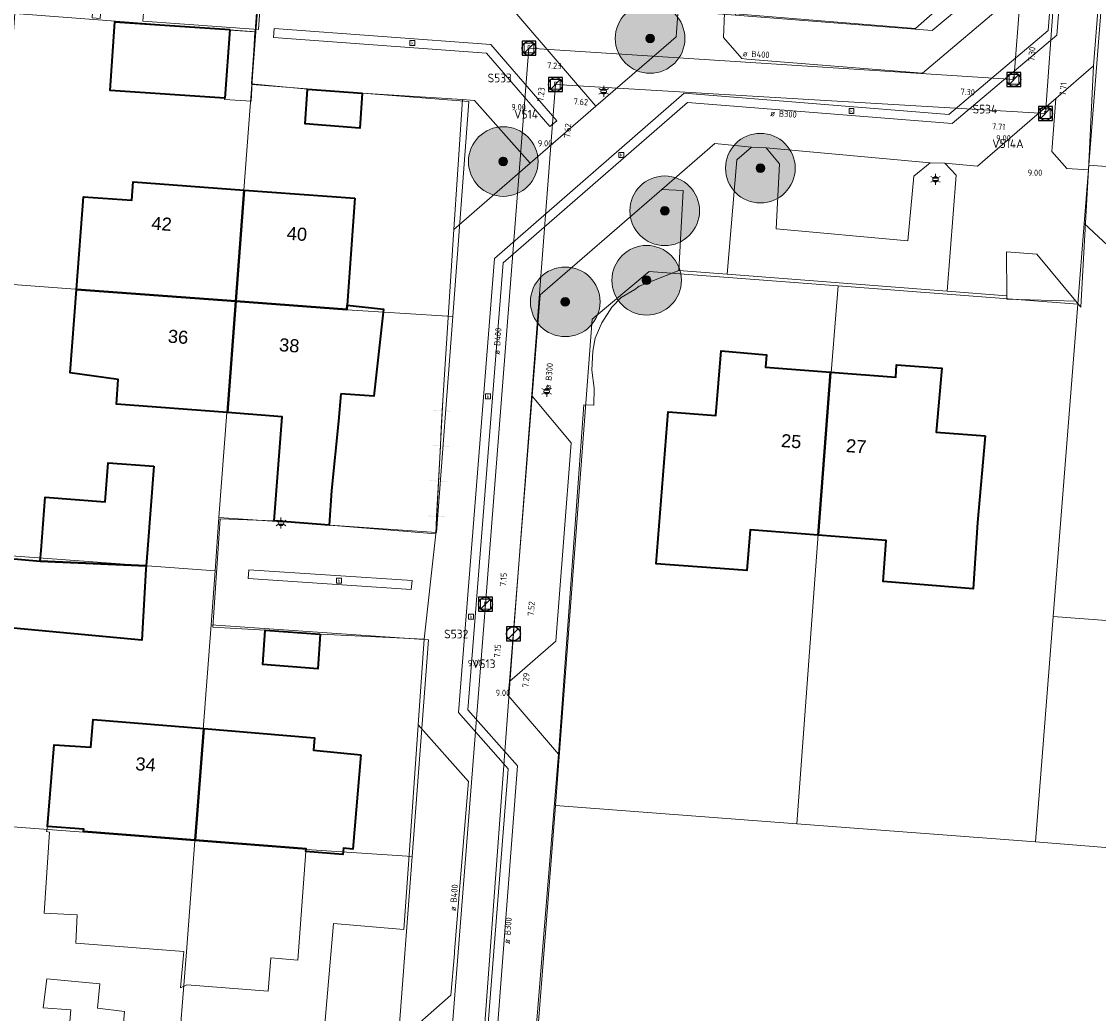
# Model space of a CAD drawing. Header units: metres. Extents: x 163628 to 167855, y 402678 to 405435.
# Tile 332 of 656: x 166848 to 166910, y 404369 to 404426. Entities that reach past the tile are written whole.
import ezdxf
from ezdxf.enums import TextEntityAlignment as Align

# ---------------------------------------------------------------- set-up
doc = ezdxf.new("R2010")
doc.units = ezdxf.units.M
doc.layers.get('0').update_dxf_attribs({"lineweight": 25})
for name, color, linetype, lineweight in [('X-CA190022.004-UO-BGT_Ondergrond$0$GE_107_Schutting_Grens_GEM', 253, 'Continuous', 9), ('X-CA190022.004-UO-BGT_Ondergrond$0$GE_201_SHDHek_Lijn_GEM', 253, 'X-CA190022.004-UO-BGT_Ondergrond$0$Hekwerk', 9), ('X-CA190022.004-UO-BGT_Ondergrond$0$GE_202_SHDMuur30cm_Lijn_GEM', 253, 'Continuous', 9), ('X-CA190022.004-UO-BGT_Ondergrond$0$GE_203_VGOHaag_Lijn_GEM', 253, 'X-CA190022.004-UO-BGT_Ondergrond$0$Heg', 9), ('X-CA190022.004-UO-BGT_Ondergrond$0$GE_261_OSHHek_Lijn_GEM', 253, 'X-CA190022.004-UO-BGT_Ondergrond$0$Hekwerk', 9), ('X-CA190022.004-UO-BGT_Ondergrond$0$GE_314_WGDRijbaanLokaleweg_Vlak_GEM', 253, 'Continuous', 9), ('X-CA190022.004-UO-BGT_Ondergrond$0$GE_317_WGDVoetpad_Vlak_GEM', 253, 'Continuous', 9), ('X-CA190022.004-UO-BGT_Ondergrond$0$GE_320_WGDParkeervlak_Vlak_GEM', 253, 'Continuous', 9), ('X-CA190022.004-UO-BGT_Ondergrond$0$GE_366_OWGBerm_groenvoorziening_Vlak_GEM', 253, 'Continuous', 9), ('X-CA190022.004-UO-BGT_Ondergrond$0$GE_401_OTDErf_Vlak_GEM', 253, 'Continuous', 9), ('X-CA190022.004-UO-BGT_Ondergrond$0$GE_4502_GBKN_Huisnummer_Lijn_GEM', 7, 'Continuous', 9), ('X-CA190022.004-UO-BGT_Ondergrond$0$GE_601_PNDgrondvlakpand_Vlak_MV_GEM', 34, 'Continuous', 35), ('X-CA190022.004-UO-BGT_Ondergrond$0$GE_632_GBILuifel_Inrichtend_Vlak_GEM', 253, 'Continuous', 9), ('X-CA190022.004-UO-BGT_Ondergrond$0$GE_861_PALLichtmast_Punt_GEM', 253, 'Continuous', 9), ('X-CA190022.004-UO-BGT_Ondergrond$0$GE_885_PutInspectieofRioolput_Punt_GEM', 253, 'Continuous', 9), ('X-CA190022.004-UO-BGT_Ondergrond$0$GE_886_PutKolk_Punt_GEM', 253, 'Continuous', 9), ('X-CA190022.004-UO-BGT_Ondergrond$0$N-WE-RI-PUT_INSPECTIE-S', 253, 'Continuous', 9), ('X-CA190022.004-UO-DWM_Beplanting$0$B-WE-GR-BOOM-S AFKOMSTIG UIT BGT', 252, 'Continuous', 0), ('X-CA190022.004-UO-KAD_Percelen$0$B-WE-KG-GRENS_PERCEEL-GV', 150, 'Continuous', 9), ('X-CA190022.004-UO-WHM_Riolering gemeente_NLCS_v0.2$0$B-WE-RI-BOB-T18', 214, 'Continuous', 15), ('X-CA190022.004-UO-WHM_Riolering gemeente_NLCS_v0.2$0$B-WE-RI-DIAMETER-T18', 214, 'Continuous', 15), ('X-CA190022.004-UO-WHM_Riolering gemeente_NLCS_v0.2$0$B-WE-RI-HWA_TRANSPORTLEIDING-G', 214, 'X-CA190022.004-UO-WHM_Riolering gemeente_NLCS_v0.2$0$1-200 HEMELWATER', 15), ('X-CA190022.004-UO-WHM_Riolering gemeente_NLCS_v0.2$0$B-WE-RI-PUT-S', 214, 'Continuous', 15), ('X-CA190022.004-UO-WHM_Riolering gemeente_NLCS_v0.2$0$B-WE-RI-PUTDEKSELHOOGTE-T18', 214, 'Continuous', 15), ('X-CA190022.004-UO-WHM_Riolering gemeente_NLCS_v0.2$0$B-WE-RI-PUTNUMMER-T25', 214, 'Continuous', 15), ('X-CA190022.004-UO-WHM_Riolering gemeente_NLCS_v0.2$0$B-WE-RI-VWA_TRANSPORTLEIDING-G', 214, 'X-CA190022.004-UO-WHM_Riolering gemeente_NLCS_v0.2$0$1-200 VUILWATER', 15)]:
    doc.layers.add(name, color=color, linetype=linetype, lineweight=lineweight)
doc.layers.add('X-CA190022.004-UO-DWM_Beplanting$0$N-GV-GR-GRAS-A-200', color=7, linetype='Continuous')
doc.styles.add('X-CA190022.004-UO-BGT_Ondergrond$0$BGT_NAR', font='arial.ttf', dxfattribs={"height": 1})
doc.styles.add('X-CA190022.004-UO-BGT_Ondergrond$0$NLCS-ISO', font='NLCS-ISO.ttf')
doc.styles.add('X-CA190022.004-UO-WHM_Riolering gemeente_NLCS_v0.2$0$NLCS-ISO', font='NLCS-ISO.ttf')
doc.styles.add('X-CA190022.004-UO-WHM_Riolering gemeente_NLCS_v0.2$0$NLCS-ISO-M200-T18', font='NLCS-ISO.ttf', dxfattribs={"height": 0.36})
doc.styles.add('X-CA190022.004-UO-WHM_Riolering gemeente_NLCS_v0.2$0$NLCS-ISO-M200-T25', font='NLCS-ISO.ttf', dxfattribs={"height": 0.5})
doc.linetypes.add('X-CA190022.004-UO-BGT_Ondergrond$0$Heg', pattern='A,5,-1.5,[2,dgnlstyle-meierijstad.shx,S=0.007937,R=45,X=0,Y=0],-1.5', length=8)
doc.linetypes.add('X-CA190022.004-UO-BGT_Ondergrond$0$Hekwerk', pattern='A,5,-1.5,[2,dgnlstyle-Veghel.shx,S=0.007937,R=0,X=0,Y=0],-1.5', length=8)
doc.linetypes.add('X-CA190022.004-UO-WHM_Riolering gemeente_NLCS_v0.2$0$1-200 HEMELWATER', pattern='A,1.5,-0.6,["HWA",X-CA190022.004-UO-WHM_Riolering gemeente_NLCS_v0.2$0$NLCS-ISO,S=0.24,R=0,X=-0.5,Y=-0.12],-0.3', length=2.4)
doc.linetypes.add('X-CA190022.004-UO-WHM_Riolering gemeente_NLCS_v0.2$0$1-200 VUILWATER', pattern='A,1.5,-0.6,["DWA",X-CA190022.004-UO-WHM_Riolering gemeente_NLCS_v0.2$0$NLCS-ISO,S=0.24,R=0,X=-0.5,Y=-0.12],-0.3', length=2.4)

# ---------------------------------------------------------------- blocks, each defined once
blk = doc.blocks.new('X-CA190022.004-UO-BGT_Ondergrond$0$SRI-KOLK-SO')
at = {"color": 0, "linetype": 'ByBlock', "lineweight": 18}
blk.add_lwpolyline([(-1.125, -1.125), (1.125, -1.125), (1.125, 1.125), (-1.125, 1.125)], close=True, dxfattribs=at)
at = {"color": 0, "linetype": 'ByBlock', "lineweight": 18, "style": 'X-CA190022.004-UO-BGT_Ondergrond$0$NLCS-ISO'}
blk.add_text('k', height=1.5, dxfattribs=at).set_placement((0, 0), align=Align.MIDDLE_CENTER)
blk = doc.blocks.new('X-CA190022.004-UO-BGT_Ondergrond$0$IMGEOKolk')
at = {"xscale": 5, "yscale": 5, "zscale": 5}
blk.add_blockref('X-CA190022.004-UO-BGT_Ondergrond$0$SRI-KOLK-SO', (0, 0), dxfattribs=at)
blk = doc.blocks.new('X-CA190022.004-UO-BGT_Ondergrond$0$N-SIE-WEG_LICHTMAST-SO')
h = blk.add_hatch(color=256)
h.paths.add_polyline_path([(1.16, 0.5, 0.658505), (-1.16, 0.5)])
h.paths.add_polyline_path([(-1.16, -0.5, 0.658505), (1.16, -0.5)])
at = {"flags": 128}
for points in [[(-2.19, 1.27), (-1.1, 0.63)], [(-1.16, 0.5), (1.16, 0.5)], [(0, 1.27), (0, 2.53)], [(1.1, 0.63), (2.19, 1.27)], [(-2.19, -1.27), (-1.1, -0.63)], [(-1.16, -0.5), (1.16, -0.5)], [(0, -1.27), (0, -2.53)], [(2.19, -1.27), (1.1, -0.63)]]:
    blk.add_lwpolyline(points, dxfattribs=at)
at = {"ltscale": 0.5}
blk.add_circle((0, 0), 1.27, dxfattribs=at)
at = {"style": 'X-CA190022.004-UO-BGT_Ondergrond$0$NLCS-ISO'}
blk.add_attdef('TYPE', text='', height=1.8, dxfattribs=at).set_placement((0, 2.53), align=Align.BOTTOM_CENTER)
blk = doc.blocks.new('X-CA190022.004-UO-BGT_Ondergrond$0$IMGEOLichtmastpaal')
at = {"xscale": 5, "yscale": 5, "zscale": 5}
blk.add_blockref('X-CA190022.004-UO-BGT_Ondergrond$0$N-SIE-WEG_LICHTMAST-SO', (0, 6.4), dxfattribs=at)
blk = doc.blocks.new('X-CA190022.004-UO-BGT_Ondergrond$0$SRI-PUT_INSPECTIEPUT_RIOOLPUT-SO')
at = {"color": 0, "linetype": 'ByBlock', "lineweight": 18}
blk.add_lwpolyline([(-1.12, -1.12), (1.12, -1.12), (1.12, 1.12), (-1.12, 1.12)], close=True, dxfattribs=at)
at = {"color": 0, "linetype": 'ByBlock', "lineweight": 18, "style": 'X-CA190022.004-UO-BGT_Ondergrond$0$NLCS-ISO'}
blk.add_text('r', height=1.5, dxfattribs=at).set_placement((0, 0.28), align=Align.MIDDLE_CENTER)
blk = doc.blocks.new('X-CA190022.004-UO-BGT_Ondergrond$0$IMGEOInspectierioolput')
at = {"layer": 'X-CA190022.004-UO-BGT_Ondergrond$0$N-WE-RI-PUT_INSPECTIE-S', "xscale": 10, "yscale": 10, "zscale": 10}
blk.add_blockref('X-CA190022.004-UO-BGT_Ondergrond$0$SRI-PUT_INSPECTIEPUT_RIOOLPUT-SO', (0, 0), dxfattribs=at)
blk = doc.blocks.new('X-CA190022.004-UO-WHM_Riolering gemeente_NLCS_v0.2$0$B-SRI-PUT_BETON-SO')
blk.add_line((-1.41, -1.41), (1.41, 1.41))
at = {"lineweight": -3, "flags": 128}
blk.add_lwpolyline([(2, -2), (2, 2), (-2, 2), (-2, -2)], close=True, dxfattribs=at)
at = {"lineweight": -3}
blk.add_circle((0, 0), 2, dxfattribs=at)
blk = doc.blocks.new('X-CA190022.004-UO-DWM_Beplanting$0$SGR-BOOM_01-SO')
at = {"linetype": 'ByBlock', "lineweight": 18}
h = blk.add_hatch(color=0, dxfattribs=at)
h.dxf.hatch_style = 1
edge = h.paths.add_edge_path()
edge.add_arc((0, 0), 0.25, 0, 360)
at = {"color": 0, "linetype": 'ByBlock', "lineweight": 18}
for radius in [2, 0.25]:
    blk.add_circle((0, 0), radius, dxfattribs=at)
blk = doc.blocks.new('X-CA190022.004-UO-DWM_Beplanting$0$IMGEOBoom')
at = {"transparency": 33554457}
h = blk.add_hatch(color=256, dxfattribs=at)
h.dxf.hatch_style = 1
edge = h.paths.add_edge_path()
edge.add_arc((0, 0), 100, 0, 360)
edge = h.paths.add_edge_path(flags=17)
edge.add_arc((0, 0), 12.5, 0, 360)
h = blk.add_hatch()
h.set_pattern_fill('ANGLE', color=256)
h.set_pattern_definition([(0, (0, 0), (0, 6.985), [5.08, -1.905]), (90, (0, 0), (-6.985, 4e-16), [5.08, -1.905])])
edge = h.paths.add_edge_path(flags=17)
edge.add_arc((0, 0), 12.5, 0, 360)
at = {"layer": 'X-CA190022.004-UO-DWM_Beplanting$0$N-GV-GR-GRAS-A-200'}
h = blk.add_hatch(color=256, dxfattribs=at)
h.dxf.hatch_style = 1
edge = h.paths.add_edge_path(flags=17)
edge.add_arc((0, 0), 12.5, 0, 360)
at = {"xscale": 50, "yscale": 50, "zscale": 50}
blk.add_blockref('X-CA190022.004-UO-DWM_Beplanting$0$SGR-BOOM_01-SO', (0, 0), dxfattribs=at)

msp = doc.modelspace()

# ---------------------------------------------------------------- linework, layer by layer
at = {"layer": 'X-CA190022.004-UO-BGT_Ondergrond$0$GE_107_Schutting_Grens_GEM'}
for p, q in [((166872.166, 404403.96), (166872.197, 404404.536)), ((166872.112, 404402.936), (166872.165, 404403.935)), ((166872.059, 404401.938), (166872.112, 404402.936)), ((166872.005, 404400.914), (166872.058, 404401.913)), ((166871.952, 404399.916), (166872.005, 404400.914)), ((166871.897, 404398.892), (166871.95, 404399.891)), ((166871.844, 404397.894), (166871.897, 404398.892)), ((166871.79, 404396.87), (166871.843, 404397.869))]:
    msp.add_line(p, q, dxfattribs=at)
at = {"layer": 'X-CA190022.004-UO-BGT_Ondergrond$0$GE_107_Schutting_Grens_GEM', "extrusion": (0, 0, -1)}
msp.add_solid([(-166871.666, 404403.962), (-166871.667, 404403.987), (-166872.664, 404403.909), (-166872.666, 404403.934)], dxfattribs=at)
at = {"layer": 'X-CA190022.004-UO-BGT_Ondergrond$0$GE_107_Schutting_Grens_GEM'}
for points in [[(166871.558, 404401.939), (166871.56, 404401.964), (166872.557, 404401.886), (166872.558, 404401.911)], [(166871.451, 404399.917), (166871.452, 404399.942), (166872.45, 404399.864), (166872.451, 404399.889)], [(166871.344, 404397.895), (166871.345, 404397.92), (166872.342, 404397.842), (166872.344, 404397.867)]]:
    msp.add_solid(points, dxfattribs=at)
at = {"layer": 'X-CA190022.004-UO-BGT_Ondergrond$0$GE_201_SHDHek_Lijn_GEM'}
msp.add_line((166901.18, 404410.82), (166888.55, 404411.79), dxfattribs=at)
at = {"layer": 'X-CA190022.004-UO-BGT_Ondergrond$0$GE_202_SHDMuur30cm_Lijn_GEM'}
for p, q in [((166905.79, 404420.47), (166902.923, 404418.002)), ((166884.79, 404416.66), (166887.842, 404419.306)), ((166887.842, 404419.306), (166889.95, 404419.09)), ((166890.79, 404419.04), (166900.22, 404418.19)), ((166901.06, 404418.17), (166902.923, 404418.002))]:
    msp.add_line(p, q, dxfattribs=at)
at = {"layer": 'X-CA190022.004-UO-BGT_Ondergrond$0$GE_203_VGOHaag_Lijn_GEM'}
msp.add_line((166904.618, 404410.361), (166908.578, 404410.24), dxfattribs=at)
at = {"layer": 'X-CA190022.004-UO-BGT_Ondergrond$0$GE_261_OSHHek_Lijn_GEM'}
for p, q in [((166873.341, 404421.818), (166867.57, 404422.18)), ((166872.834, 404414.349), (166873.341, 404421.818)), ((166872.816, 404414.077), (166872.834, 404414.349)), ((166872.197, 404404.536), (166872.816, 404414.077)), ((166870.782, 404385.904), (166871.124, 404390.826))]:
    msp.add_line(p, q, dxfattribs=at)
at = {"layer": 'X-CA190022.004-UO-BGT_Ondergrond$0$GE_314_WGDRijbaanLokaleweg_Vlak_GEM', "flags": 128}
for points in [[(166911.58, 404448.69), (166909.6, 404423.75), (166907.437, 404421.888), (166905.79, 404420.47), (166902.923, 404418.002), (166901.06, 404418.17), (166900.22, 404418.19), (166890.79, 404419.04), (166889.95, 404419.09), (166887.842, 404419.306), (166884.79, 404416.66), (166879.922, 404412.44), (166877.8, 404410.6), (166877.33, 404404.78), (166876.68, 404396.59)], [(166909.098, 404445.827), (166907.5, 404425.529), (166901.47, 404420.439), (166886.257, 404421.645), (166875.668, 404412.446), (166873.647, 404386.773), (166876.498, 404383.556), (166875.319, 404368.279), (166868.356, 404362.155), (166856.414, 404363.156), (166850.466, 404358.031), (166850.13, 404358.417), (166856.26, 404363.7), (166868.166, 404362.693), (166874.796, 404368.524), (166875.956, 404383.379), (166873.099, 404386.616), (166875.176, 404412.693), (166886.076, 404422.183), (166901.281, 404420.969), (166906.993, 404425.796), (166908.578, 404445.864), (166909.098, 404445.827)], [(166875.319, 404368.279), (166876.498, 404383.556), (166873.647, 404386.773), (166875.668, 404412.446), (166886.257, 404421.645), (166901.47, 404420.439), (166907.5, 404425.529), (166909.098, 404445.827), (166908.578, 404445.864), (166906.993, 404425.796), (166901.281, 404420.969), (166886.076, 404422.183), (166875.176, 404412.693), (166873.099, 404386.616), (166875.956, 404383.379), (166874.796, 404368.524)], [(166875.63, 404427.71), (166881, 404421.44), (166877.23, 404418.16), (166874.018, 404421.776), (166873.341, 404421.818), (166867.57, 404422.18), (166864.42, 404422.41), (166861.21, 404422.72), (166861.63, 404428.76), (166865, 404428.56), (166868.14, 404428.33), (166875.63, 404427.71)], [(166888.394, 404426.802), (166888.326, 404425.378), (166889.379, 404424.174), (166889.68, 404424.15), (166899.77, 404423.34), (166904.85, 404427.64)], [(166869.583, 404367.655), (166872.67, 404370.37), (166872.87, 404372.758), (166872.88, 404372.88), (166873.47, 404380.14), (166873.67, 404382.65), (166870.782, 404385.904), (166871.124, 404390.826), (166871.79, 404396.87), (166872.197, 404404.536), (166872.816, 404414.077), (166872.834, 404414.349), (166877.23, 404418.16), (166881, 404421.44), (166884.609, 404424.557), (166885.62, 404425.43), (166885.72, 404427.02)], [(166874.719, 404424.483), (166862.462, 404425.381), (166862.5, 404425.909), (166874.96, 404424.981), (166878.748, 404420.592), (166878.356, 404420.265), (166874.719, 404424.483)], [(166862.5, 404425.909), (166874.96, 404424.981), (166878.748, 404420.592), (166878.356, 404420.265), (166874.719, 404424.483), (166862.462, 404425.381), (166862.5, 404425.909)], [(166909.301, 404417.776), (166909.02, 404412.7), (166908.865, 404409.896), (166908.695, 404410.1), (166908.578, 404410.24), (166906.34, 404412.937), (166904.6, 404413.079), (166904.616, 404410.546), (166901.18, 404410.82), (166901.7, 404417.48), (166901.06, 404418.17), (166902.923, 404418.002), (166905.79, 404420.47), (166907.437, 404421.888), (166907.211, 404418.841), (166908.069, 404417.859), (166909.301, 404417.776)], [(166871.79, 404396.87), (166871.124, 404390.826), (166865.16, 404391.12), (166862, 404391.35), (166858.979, 404391.509), (166859.41, 404397.74), (166862.51, 404397.62), (166865.66, 404397.37), (166871.79, 404396.87)], [(166876.68, 404396.59), (166876.03, 404388.4), (166875.96, 404387.59), (166878.84, 404384.22), (166877.45, 404367.07)], [(166870.431, 404394.197), (166870.383, 404393.684), (166861.004, 404394.306), (166861.051, 404394.808), (166870.431, 404394.197)], [(166861.051, 404394.808), (166870.431, 404394.197), (166870.383, 404393.684), (166861.004, 404394.306), (166861.051, 404394.808)]]:
    msp.add_lwpolyline(points, dxfattribs=at)
at = {"layer": 'X-CA190022.004-UO-BGT_Ondergrond$0$GE_317_WGDVoetpad_Vlak_GEM', "flags": 128}
msp.add_lwpolyline([(166889.1, 404418.36), (166888.55, 404411.79), (166885.76, 404412), (166886.02, 404416.59), (166884.79, 404416.66), (166887.842, 404419.306), (166889.95, 404419.09), (166889.1, 404418.36)], dxfattribs=at)
at = {"layer": 'X-CA190022.004-UO-BGT_Ondergrond$0$GE_320_WGDParkeervlak_Vlak_GEM', "flags": 128}
for points in [[(166899.27, 404417.43), (166898.935, 404413.712), (166891.353, 404414.395), (166891.56, 404418.12), (166890.79, 404419.04), (166900.22, 404418.19), (166899.27, 404417.43)], [(166879.58, 404402.11), (166879.134, 404396.398), (166878.69, 404390.71), (166876.03, 404388.4), (166876.68, 404396.59), (166877.33, 404404.78), (166879.58, 404402.11)]]:
    msp.add_lwpolyline(points, dxfattribs=at)
at = {"layer": 'X-CA190022.004-UO-BGT_Ondergrond$0$GE_366_OWGBerm_groenvoorziening_Vlak_GEM', "flags": 128}
for points in [[(166889.006, 404426.752), (166899.373, 404425.908), (166902.282, 404428.489), (166902.75, 404431.74), (166903, 404434.87), (166904.08, 404434.76), (166905.154, 404433.541), (166905.34, 404433.33), (166904.85, 404427.64), (166899.77, 404423.34), (166889.68, 404424.15), (166889.379, 404424.174), (166888.326, 404425.378), (166888.394, 404426.802), (166889.006, 404426.752)], [(166885.72, 404427.02), (166885.62, 404425.43), (166884.609, 404424.557), (166881, 404421.44), (166875.63, 404427.71), (166882.62, 404427.26), (166885.72, 404427.02)], [(166909.6, 404423.75), (166909.301, 404417.776), (166908.069, 404417.859), (166907.211, 404418.841), (166907.437, 404421.888), (166909.6, 404423.75)], [(166874.018, 404421.776), (166877.23, 404418.16), (166872.834, 404414.349), (166873.341, 404421.818), (166874.018, 404421.776)], [(166901.7, 404417.48), (166901.18, 404410.82), (166888.55, 404411.79), (166889.1, 404418.36), (166889.95, 404419.09), (166890.79, 404419.04), (166891.56, 404418.12), (166891.353, 404414.395), (166898.935, 404413.712), (166899.27, 404417.43), (166900.22, 404418.19), (166901.06, 404418.17), (166901.7, 404417.48)], [(166880.314, 404404.293), (166878.84, 404384.22), (166875.96, 404387.59), (166876.03, 404388.4), (166878.69, 404390.71), (166879.134, 404396.398), (166879.58, 404402.11), (166877.33, 404404.78), (166877.8, 404410.6), (166879.922, 404412.44), (166884.79, 404416.66), (166886.02, 404416.59), (166885.76, 404412), (166883.49, 404411.106), (166883.234, 404410.913), (166882.46, 404410.443), (166881.913, 404409.898), (166881.339, 404408.992), (166880.965, 404408.116), (166880.823, 404407.37), (166880.766, 404406.27), (166880.901, 404405.234), (166880.889, 404404.258), (166880.314, 404404.293)], [(166906.34, 404412.937), (166908.578, 404410.24), (166904.618, 404410.361), (166904.616, 404410.546), (166904.6, 404413.079), (166906.34, 404412.937)]]:
    msp.add_lwpolyline(points, dxfattribs=at)
at = {"layer": 'X-CA190022.004-UO-BGT_Ondergrond$0$GE_401_OTDErf_Vlak_GEM', "flags": 128}
for points in [[(166877.45, 404367.07), (166878.84, 404384.22), (166880.314, 404404.293), (166880.889, 404404.258), (166880.901, 404405.234), (166880.766, 404406.27), (166880.823, 404407.37), (166880.965, 404408.116), (166881.339, 404408.992), (166881.913, 404409.898), (166882.46, 404410.443), (166883.234, 404410.913), (166883.49, 404411.106), (166885.76, 404412), (166888.55, 404411.79), (166901.18, 404410.82), (166904.616, 404410.546), (166904.618, 404410.361), (166908.578, 404410.24), (166908.695, 404410.1), (166908.865, 404409.896), (166909.02, 404412.7), (166909.301, 404417.776), (166909.6, 404423.75), (166911.58, 404448.69)], [(166861.63, 404428.76), (166861.21, 404422.72), (166864.42, 404422.41), (166864.28, 404420.42), (166867.43, 404420.18), (166867.57, 404422.18), (166873.341, 404421.818), (166872.834, 404414.349), (166872.816, 404414.077)], [(166902.282, 404428.489), (166899.373, 404425.908), (166889.006, 404426.752)], [(166859.663, 404421.899), (166853.075, 404422.348), (166853.343, 404426.289), (166859.966, 404425.838), (166859.663, 404421.899)], [(166872.816, 404414.077), (166872.197, 404404.536), (166871.79, 404396.87), (166865.66, 404397.37), (166865.81, 404399.37), (166866.21, 404403.35), (166866.33, 404404.92), (166868.24, 404404.79), (166868.8, 404409.79), (166866.71, 404410.02), (166867.15, 404416.15), (166860.775, 404416.625), (166854.4, 404417.1), (166854.32, 404416.038), (166851.546, 404416.226), (166851.143, 404410.913), (166850.779, 404406.12), (166853.546, 404405.738), (166853.44, 404404.33), (166859.825, 404403.84), (166862.976, 404403.598), (166862.67, 404399.61), (166862.51, 404397.62), (166859.41, 404397.74), (166858.979, 404391.509), (166862, 404391.35), (166861.85, 404389.36), (166865.01, 404389.12), (166865.16, 404391.12), (166871.124, 404390.826), (166870.782, 404385.904), (166870.78, 404385.882), (166870.263, 404378.442), (166870.261, 404378.413), (166869.967, 404374.139), (166865.922, 404374.493), (166865.282, 404367.166)], [(166902.677, 404393.722), (166897.502, 404394.131), (166897.688, 404396.484), (166893.774, 404396.793), (166889.86, 404397.103), (166889.675, 404394.762), (166889.45, 404394.78), (166884.47, 404395.16), (166885.15, 404403.89), (166887.9, 404403.68), (166888.2, 404407.38), (166890.81, 404407.16), (166890.75, 404406.45), (166894.49, 404406.16), (166898.23, 404405.87), (166898.28, 404406.58), (166900.88, 404406.4), (166900.56, 404402.72), (166903.37, 404402.5), (166902.94, 404397.52), (166902.677, 404393.722)], [(166855.589, 404400.76), (166855.226, 404395.997), (166855.154, 404395.039), (166855.139, 404394.847), (166854.899, 404390.76), (166846.915, 404391.509), (166847.125, 404395.487), (166849.064, 404395.309), (166849.111, 404395.926), (166849.343, 404398.981), (166852.802, 404398.718), (166852.972, 404400.959), (166855.589, 404400.76)], [(166858.47, 404385.685), (166864.83, 404385.16), (166864.767, 404384.444), (166867.491, 404384.189), (166867.021, 404378.771), (166866.483, 404378.822), (166866.45, 404378.45), (166864.33, 404378.62), (166863.86, 404372.39), (166862.31, 404372.52), (166862.17, 404370.6), (166857.48, 404370.96), (166857.13, 404370.79), (166857.31, 404372.88), (166851.1, 404373.359), (166851.186, 404374.994), (166849.291, 404375.093), (166849.6, 404379.74), (166849.43, 404379.77), (166849.48, 404380.07), (166849.864, 404384.755), (166851.971, 404384.614), (166852.11, 404386.21), (166858.47, 404385.685)], [(166853.621, 404366.166), (166853.898, 404369.44), (166852.347, 404369.634), (166852.491, 404371.023), (166849.444, 404371.304), (166849.233, 404369.652), (166850.828, 404369.525), (166850.558, 404366.396)]]:
    msp.add_lwpolyline(points, dxfattribs=at)
at = {"layer": 'X-CA190022.004-UO-BGT_Ondergrond$0$GE_601_PNDgrondvlakpand_Vlak_MV_GEM', "flags": 128}
for points in [[(166859.966, 404425.838), (166859.663, 404421.899), (166853.075, 404422.348), (166853.343, 404426.289), (166859.966, 404425.838)], [(166867.57, 404422.18), (166867.43, 404420.18), (166864.28, 404420.42), (166864.42, 404422.41), (166867.57, 404422.18)], [(166860.775, 404416.625), (166860.3, 404410.233), (166851.143, 404410.913), (166851.546, 404416.226), (166854.32, 404416.038), (166854.4, 404417.1), (166860.775, 404416.625)], [(166867.15, 404416.15), (166866.71, 404410.02), (166866.691, 404409.758), (166860.3, 404410.233), (166860.775, 404416.625), (166867.15, 404416.15)], [(166860.3, 404410.233), (166859.825, 404403.84), (166853.44, 404404.33), (166853.546, 404405.738), (166850.779, 404406.12), (166851.143, 404410.913), (166860.3, 404410.233)], [(166866.33, 404404.92), (166866.21, 404403.35), (166865.81, 404399.37), (166865.66, 404397.37), (166862.51, 404397.62), (166862.67, 404399.61), (166862.976, 404403.598), (166859.825, 404403.84), (166860.3, 404410.233), (166866.691, 404409.758), (166866.71, 404410.02), (166868.8, 404409.79), (166868.24, 404404.79), (166866.33, 404404.92)], [(166894.49, 404406.16), (166893.774, 404396.793), (166889.86, 404397.103), (166889.675, 404394.762), (166889.45, 404394.78), (166884.47, 404395.16), (166885.15, 404403.89), (166887.9, 404403.68), (166888.2, 404407.38), (166890.81, 404407.16), (166890.75, 404406.45), (166894.49, 404406.16)], [(166903.37, 404402.5), (166902.94, 404397.52), (166902.677, 404393.722), (166897.502, 404394.131), (166897.688, 404396.484), (166893.774, 404396.793), (166894.49, 404406.16), (166898.23, 404405.87), (166898.28, 404406.58), (166900.88, 404406.4), (166900.56, 404402.72), (166903.37, 404402.5)], [(166855.589, 404400.76), (166855.226, 404395.997), (166855.154, 404395.039), (166849.064, 404395.309), (166849.111, 404395.926), (166849.343, 404398.981), (166852.802, 404398.718), (166852.972, 404400.959), (166855.589, 404400.76)], [(166855.139, 404394.847), (166854.899, 404390.76), (166846.915, 404391.509), (166847.125, 404395.487), (166849.064, 404395.309), (166855.154, 404395.039), (166855.139, 404394.847)], [(166865.16, 404391.12), (166865.01, 404389.12), (166861.85, 404389.36), (166862, 404391.35), (166865.16, 404391.12)], [(166858.47, 404385.685), (166857.976, 404379.276), (166851.548, 404379.772), (166851.56, 404379.91), (166849.48, 404380.07), (166849.864, 404384.755), (166851.971, 404384.614), (166852.11, 404386.21), (166858.47, 404385.685)], [(166867.491, 404384.189), (166867.021, 404378.771), (166866.483, 404378.822), (166866.45, 404378.45), (166864.33, 404378.62), (166864.342, 404378.785), (166857.976, 404379.276), (166858.47, 404385.685), (166864.83, 404385.16), (166864.767, 404384.444), (166867.491, 404384.189)]]:
    msp.add_lwpolyline(points, dxfattribs=at)
at = {"layer": 'X-CA190022.004-UO-BGT_Ondergrond$0$GE_632_GBILuifel_Inrichtend_Vlak_GEM', "flags": 128}
for points in [[(166868.52, 404434.36), (166868.29, 404430.33), (166865.14, 404430.55), (166865.006, 404428.651), (166861.818, 404428.885), (166861.606, 404425.851), (166854.958, 404426.316), (166855.2, 404429.33), (166858.33, 404429.08), (166858.49, 404431.07), (166852.914, 404431.542), (166852.514, 404426.487), (166852.045, 404426.52), (166852.416, 404431.818), (166861.832, 404431.147), (166862.029, 404434.842), (166862.13, 404434.835), (166868.52, 404434.36)], [(166859.651, 404421.822), (166859.963, 404425.802), (166861.399, 404425.721), (166861.179, 404421.737), (166859.651, 404421.822)]]:
    msp.add_lwpolyline(points, dxfattribs=at)
at = {"layer": 'X-CA190022.004-UO-KAD_Percelen$0$B-WE-KG-GRENS_PERCEEL-GV', "flags": 128}
for points in [[(166911.715, 404448.427), (166902.306, 404450.607), (166904.2, 404448.469), (166903.377, 404438.164), (166902.536, 404427.64), (166900.332, 404425.795), (166889.016, 404426.671), (166875.397, 404427.725), (166861.698, 404428.785), (166861.461, 404425.712), (166861.228, 404422.684), (166873.701, 404421.702), (166872.773, 404409.356), (166871.841, 404396.95), (166859.337, 404397.817), (166859.108, 404394.744), (166858.879, 404391.652), (166871.377, 404390.782), (166870.442, 404378.346), (166869.662, 404367.953)], [(166877.56, 404367.146), (166878.675, 404381.273), (166880.783, 404409.213), (166884.061, 404411.937), (166894.923, 404411.114), (166908.693, 404410.071), (166909.059, 404414.702), (166909.323, 404418.057), (166910.571, 404433.899)]]:
    msp.add_lwpolyline(points, dxfattribs=at)
for points in [[(166861.698, 404428.785), (166862.161, 404434.805), (166862.614, 404441.182), (166856.211, 404441.665), (166848.759, 404442.227), (166847.61, 404426.759), (166861.461, 404425.712)], [(166890.009, 404439.136), (166889.517, 404432.767), (166889.016, 404426.671), (166900.332, 404425.795), (166902.536, 404427.64), (166903.377, 404438.164), (166896.391, 404438.662)], [(166934.215, 404416.13), (166935.435, 404432.056), (166910.571, 404433.899), (166909.323, 404418.057)], [(166861.228, 404422.684), (166861.461, 404425.712), (166847.61, 404426.759), (166846.459, 404411.271), (166853.88, 404410.711), (166860.273, 404410.231), (166860.761, 404416.61)], [(166872.773, 404409.356), (166873.701, 404421.702), (166861.228, 404422.684), (166860.761, 404416.61), (166860.273, 404410.231), (166866.689, 404409.75)], [(166934.215, 404416.13), (166909.323, 404418.057), (166909.059, 404414.702), (166915.075, 404409.112), (166917.04, 404408.955), (166916.905, 404407.268), (166917.804, 404407.197), (166917.786, 404407.048), (166919.68, 404406.905), (166919.424, 404403.517), (166933.169, 404402.481)], [(166907.279, 404392.118), (166932.232, 404390.251), (166933.169, 404402.481), (166919.424, 404403.517), (166919.68, 404406.905), (166917.786, 404407.048), (166917.804, 404407.197), (166916.905, 404407.268), (166917.04, 404408.955), (166915.075, 404409.112), (166909.059, 404414.702), (166908.693, 404410.071)], [(166892.543, 404380.212), (166893.764, 404396.849), (166894.923, 404411.114), (166884.061, 404411.937), (166880.783, 404409.213), (166878.675, 404381.273)], [(166859.337, 404397.817), (166859.785, 404403.843), (166860.273, 404410.231), (166853.88, 404410.711), (166846.459, 404411.271), (166845.308, 404395.773), (166859.108, 404394.744)], [(166906.259, 404379.174), (166907.279, 404392.118), (166908.693, 404410.071), (166894.923, 404411.114), (166893.764, 404396.849), (166892.543, 404380.212)], [(166859.337, 404397.817), (166871.841, 404396.95), (166872.773, 404409.356), (166866.689, 404409.75), (166860.273, 404410.231), (166859.785, 404403.843)], [(166858.879, 404391.652), (166859.108, 404394.744), (166845.308, 404395.773), (166844.158, 404380.295), (166851.55, 404379.742), (166857.948, 404379.247), (166858.431, 404385.627)], [(166910.182, 404361.877), (166912.176, 404361.726), (166911.803, 404356.707), (166929.562, 404355.423), (166932.232, 404390.251), (166907.279, 404392.118), (166906.259, 404379.174), (166911.475, 404378.763)], [(166870.442, 404378.346), (166871.377, 404390.782), (166858.879, 404391.652), (166858.431, 404385.627), (166857.948, 404379.247), (166864.368, 404378.751)], [(166910.182, 404361.877), (166911.475, 404378.763), (166906.259, 404379.174), (166892.543, 404380.212), (166878.675, 404381.273), (166877.56, 404367.146), (166880.056, 404364.151)], [(166852.459, 404366.237), (166856.923, 404365.9), (166857.465, 404372.857), (166857.948, 404379.247), (166851.55, 404379.742), (166844.158, 404380.295), (166843.166, 404366.939)], [(166857.948, 404379.247), (166857.465, 404372.857), (166856.923, 404365.9), (166866.434, 404365.181), (166869.662, 404367.953), (166870.442, 404378.346), (166864.368, 404378.751)]]:
    msp.add_lwpolyline(points, close=True, dxfattribs=at)
at = {"layer": 'X-CA190022.004-UO-WHM_Riolering gemeente_NLCS_v0.2$0$B-WE-RI-HWA_TRANSPORTLEIDING-G'}
for p, q in [((166907.008, 404448.864), (166905.024, 404422.976)), ((166877.152, 404424.768), (166874.656, 404392.832)), ((166905.024, 404422.976), (166877.152, 404424.768)), ((166874.656, 404392.832), (166872.144, 404360.832))]:
    msp.add_line(p, q, dxfattribs=at)
at = {"layer": 'X-CA190022.004-UO-WHM_Riolering gemeente_NLCS_v0.2$0$B-WE-RI-VWA_TRANSPORTLEIDING-G'}
for p, q in [((166908.736, 404446.56), (166906.832, 404421.024)), ((166878.672, 404422.688), (166876.256, 404391.136)), ((166906.832, 404421.024), (166878.672, 404422.688)), ((166873.904, 404359.008), (166876.256, 404391.136))]:
    msp.add_line(p, q, dxfattribs=at)

# ---------------------------------------------------------------- block references
at = {"layer": 'X-CA190022.004-UO-BGT_Ondergrond$0$GE_861_PALLichtmast_Punt_GEM', "xscale": 0.025, "yscale": 0.025, "zscale": 0.025}
for p in [(166881.45, 404422.13), (166900.519, 404417.08), (166878.17, 404404.9), (166862.899, 404397.342)]:
    msp.add_blockref('X-CA190022.004-UO-BGT_Ondergrond$0$IMGEOLichtmastpaal', p, dxfattribs=at)
at = {"layer": 'X-CA190022.004-UO-BGT_Ondergrond$0$GE_885_PutInspectieofRioolput_Punt_GEM', "xscale": 0.025, "yscale": 0.025, "zscale": 0.025}
for p in [(166877.148, 404424.784), (166878.671, 404422.695), (166905.023, 404422.99), (166906.825, 404421.009), (166874.654, 404392.836)]:
    msp.add_blockref('X-CA190022.004-UO-BGT_Ondergrond$0$IMGEOInspectierioolput', p, dxfattribs=at)
at = {"layer": 'X-CA190022.004-UO-BGT_Ondergrond$0$GE_886_PutKolk_Punt_GEM', "xscale": 0.025, "yscale": 0.025, "zscale": 0.025}
for p in [(166870.454, 404425.069), (166895.688, 404421.163), (166882.465, 404418.636), (166874.8, 404404.77), (166866.231, 404394.184), (166873.817, 404392.113)]:
    msp.add_blockref('X-CA190022.004-UO-BGT_Ondergrond$0$IMGEOKolk', p, dxfattribs=at)
at = {"layer": 'X-CA190022.004-UO-DWM_Beplanting$0$B-WE-GR-BOOM-S AFKOMSTIG UIT BGT', "xscale": 0.02, "yscale": 0.02, "zscale": 0.02}
for p in [(166884.113, 404425.331), (166875.675, 404418.261), (166890.453, 404417.881), (166884.954, 404415.432), (166883.915, 404411.441), (166879.237, 404410.202)]:
    msp.add_blockref('X-CA190022.004-UO-DWM_Beplanting$0$IMGEOBoom', p, dxfattribs=at)
at = {"layer": 'X-CA190022.004-UO-WHM_Riolering gemeente_NLCS_v0.2$0$B-WE-RI-PUT-S', "xscale": 0.2, "yscale": 0.2, "zscale": 0.2}
for p in [(166877.152, 404424.768), (166878.672, 404422.688), (166905.024, 404422.976), (166906.832, 404421.024), (166874.656, 404392.832), (166876.256, 404391.136)]:
    msp.add_blockref('X-CA190022.004-UO-WHM_Riolering gemeente_NLCS_v0.2$0$B-SRI-PUT_BETON-SO', p, dxfattribs=at)

# ---------------------------------------------------------------- texts
at = {"layer": 'X-CA190022.004-UO-BGT_Ondergrond$0$GE_4502_GBKN_Huisnummer_Lijn_GEM', "style": 'X-CA190022.004-UO-BGT_Ondergrond$0$BGT_NAR'}
for s, rotation, p in [('42', 355.8, (166856.041, 404414.686)), ('40', 355.8, (166863.818, 404414.107)), ('36', 355.6, (166856.987, 404408.193)), ('38', 355.6, (166863.379, 404407.702)), ('25', 355.6, (166892.224, 404402.197)), ('27', 355.6, (166895.96, 404401.907)), ('34', 355.6, (166855.122, 404383.633))]:
    msp.add_text(s, height=0.75, rotation=rotation, dxfattribs=at).set_placement(p, align=Align.MIDDLE_CENTER)
at = {"layer": 'X-CA190022.004-UO-WHM_Riolering gemeente_NLCS_v0.2$0$B-WE-RI-BOB-T18', "style": 'X-CA190022.004-UO-WHM_Riolering gemeente_NLCS_v0.2$0$NLCS-ISO-M200-T18'}
for s, rotation, p in [('7.30', 85.5927, (166906.201, 404424.003)), ('7.23', 356.3255, (166878.178, 404423.612)), ('7.23', 85.5159, (166877.993, 404421.685)), ('7.30', 356.3255, (166901.937, 404422.102)), ('7.71', 85.7145, (166908.008, 404422.025)), ('7.62', 356.5659, (166879.703, 404421.537)), ('7.62', 85.6079, (166879.518, 404419.606)), ('7.71', 356.5659, (166903.75, 404420.109)), ('7.15', 85.5159, (166875.832, 404393.851)), ('7.52', 85.6079, (166877.43, 404392.143)), ('7.15', 85.5064, (166875.492, 404389.745)), ('7.29', 85.8259, (166877.128, 404388.038))]:
    msp.add_text(s, height=0.36, rotation=rotation, dxfattribs=at).set_placement(p)
at = {"layer": 'X-CA190022.004-UO-WHM_Riolering gemeente_NLCS_v0.2$0$B-WE-RI-DIAMETER-T18', "style": 'X-CA190022.004-UO-WHM_Riolering gemeente_NLCS_v0.2$0$NLCS-ISO-M200-T18'}
for s, rotation, p in [('ø B400', 356.3255, (166889.428, 404424.3)), ('ø B300', 356.5659, (166891.008, 404420.866)), ('ø B400', 85.5159, (166875.461, 404407.159)), ('ø B300', 85.6079, (166878.419, 404405.157)), ('ø B400', 85.5064, (166872.955, 404375.189)), ('ø B300', 85.8259, (166876.055, 404373.309))]:
    msp.add_text(s, height=0.36, rotation=rotation, dxfattribs=at).set_placement(p)
at = {"layer": 'X-CA190022.004-UO-WHM_Riolering gemeente_NLCS_v0.2$0$B-WE-RI-PUTDEKSELHOOGTE-T18', "style": 'X-CA190022.004-UO-WHM_Riolering gemeente_NLCS_v0.2$0$NLCS-ISO-M200-T18'}
for p in [(166876.137, 404421.21), (166877.657, 404419.13), (166904.007, 404419.42), (166905.817, 404417.44), (166873.637, 404389.27), (166875.237, 404387.56)]:
    msp.add_text('9.00', height=0.36, dxfattribs=at).set_placement(p)
at = {"layer": 'X-CA190022.004-UO-WHM_Riolering gemeente_NLCS_v0.2$0$B-WE-RI-PUTNUMMER-T25', "style": 'X-CA190022.004-UO-WHM_Riolering gemeente_NLCS_v0.2$0$NLCS-ISO-M200-T25'}
for s, p in [('S533', (166874.777, 404422.81)), ('V514', (166876.297, 404420.73)), ('S534', (166902.647, 404421.02)), ('V514A', (166903.777, 404419.04)), ('S532', (166872.277, 404390.87)), ('V513', (166873.877, 404389.16))]:
    msp.add_text(s, height=0.5, dxfattribs=at).set_placement(p)

doc.saveas('drawing.dxf')
